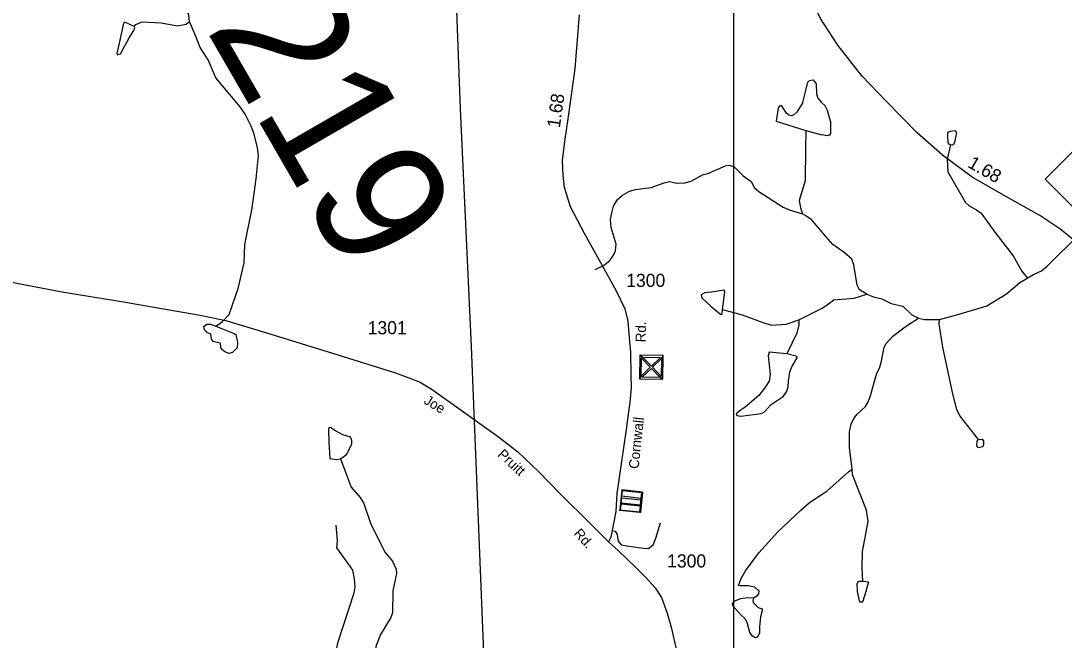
# Model space of a CAD drawing. Extents: x 2056842 to 2160602, y 826753 to 1016856.
# Drawn here: x 2102914 to 2112847, y 938016 to 943911 of the extents above; entities that cross this region are included whole.
import ezdxf

# ---------------------------------------------------------------- set-up
doc = ezdxf.new("R2010")
doc.units = 0
for name, color, linetype in [('Exist Civil Correctional or Penal Institution CELL', 7, 'Continuous'), ('Exist Civil NCDOT Garage or Maintenance Office CELL', 7, 'Continuous'), ('Exist Hydrographic Creek Single Shore', 7, 'Continuous'), ('Exist Hydrographic Misc Water Feature', 7, 'Continuous'), ('Exist Hydrographic Pond Under 1500 Sq Ft', 7, 'Continuous'), ('Exist Road Non-System Type 51', 7, 'Continuous'), ('Exist Road Primary NC Attributed', 7, 'Continuous'), ('Exist Road Primary NC Service Mileage Hundredths English Label', 7, 'Continuous'), ('Exist Road Primary NC Shield CELL', 7, 'Continuous'), ('Exist Road Secondary Mileage Hundredths English Label', 7, 'Continuous'), ('Exist Road Secondary Structure Pipe Number Label', 7, 'Continuous'), ('Exist Road Secondary Type 51 Attributed', 7, 'Continuous'), ('Exist Road Secondary Type 51 Label', 7, 'Continuous'), ('Exist Road Secondary Type 51 Number Label', 7, 'Continuous'), ('Exist Utilities Electrical Transmission Line', 7, 'Continuous'), ('Map Preparation Inset Cut Line', 7, 'Continuous')]:
    doc.layers.add(name, color=color, linetype=linetype)

msp = doc.modelspace()

# ---------------------------------------------------------------- linework, layer by layer
at = {"layer": 'Exist Civil Correctional or Penal Institution CELL'}
msp.add_lwpolyline([(2108616.3, 939250.8), (2108617, 939257.4), (2108806.3, 939237.2), (2108812.1, 939291.5), (2108629.4, 939311), (2108635.9, 939371.9), (2108818.6, 939352.4), (2108820, 939365.5), (2108637.3, 939385), (2108643.1, 939439.4), (2108825.8, 939419.9), (2108833.1, 939425.7), (2108637.2, 939446.6), (2108617, 939257.4), (2108623.6, 939256.7), (2108629.4, 939311), (2108630.8, 939324.1), (2108813.5, 939304.6), (2108825.8, 939419.9), (2108833.1, 939425.7), (2108812.2, 939229.9), (2108805.6, 939230.6)], close=True, dxfattribs=at)
at = {"layer": 'Exist Civil NCDOT Garage or Maintenance Office CELL'}
msp.add_lwpolyline([(2108808.5, 940727.4), (2108805.1, 940501.9), (2108821.1, 940528.3), (2108823.7, 940699), (2108907.1, 940613.1), (2108821.1, 940528.3), (2108805.1, 940501.9), (2109026.6, 940498.5), (2109000.7, 940516.6), (2108830, 940519.2), (2108917.4, 940602.5), (2109000.7, 940516.6), (2109026.6, 940498.5), (2109030, 940724.1), (2109013.9, 940696.2), (2109011.4, 940525.5), (2108928, 940612.8), (2109013.9, 940696.2), (2109030, 940724.1), (2108808.5, 940727.4), (2108832.9, 940709.4), (2109003.6, 940706.8), (2108917.7, 940623.4), (2108832.9, 940709.4)], close=True, dxfattribs=at)
at = {"layer": 'Exist Hydrographic Creek Single Shore'}
msp.add_line((2110320.4, 941064.5), (2110544.1, 941176.5), dxfattribs=at)
for points in [[(2104520.3, 943906.2), (2104514.1, 943964.2), (2104467.8, 944084.1), (2104392.9, 944355.8), (2104364.6, 944411.8)], [(2104769.2, 941003.3), (2104835.2, 941047.5), (2104897, 941115.7), (2104982.3, 941361.9), (2105039.5, 941606), (2105046.6, 941782), (2105115.7, 942126.3), (2105152.9, 942406.4), (2105176.2, 942630.4), (2105168, 942702.3), (2105135.4, 942832.2), (2105107.1, 942908.1), (2105048.9, 943024), (2105002.8, 943091.7), (2104771.9, 943367.1), (2104697.4, 943540.8), (2104621, 943656.6), (2104584.7, 943756.5), (2104520.3, 943906.2)], [(2108383, 941542.4), (2108462.9, 941582.4), (2108520.7, 941630.8), (2108556.5, 941678.9), (2108574.4, 941722.8), (2108582.3, 941785), (2108535.7, 941942.8), (2108527.4, 942018.8), (2108539.3, 942082.8), (2108557, 942146.8), (2108593, 942206.7), (2108642.8, 942251), (2108708.6, 942289.3), (2108766.7, 942305.5), (2108916.7, 942323.7), (2109040.3, 942368.1), (2109088.5, 942380.2), (2109156.4, 942366.6), (2109236.2, 942368.9), (2109296.3, 942385.1), (2109404.2, 942445.2), (2109455.9, 942457.5), (2109621.9, 942531.9), (2109657.7, 942536), (2109706, 942522.2), (2109790.2, 942436.5), (2109868.4, 942380.7), (2109898.3, 942320.7), (2109940.6, 942285.1), (2110173.1, 942137.8), (2110237.1, 942107.9), (2110357.1, 942072.3)], [(2110357.1, 942072.3), (2110389.3, 942057.6), (2110433.6, 942025.8), (2110540.9, 941898.2)], [(2110967.6, 941308.2), (2110899.3, 941350), (2110877.2, 941393.8), (2110846.1, 941587.7), (2110825.9, 941641.6), (2110751.8, 941705.1), (2110645.4, 941782.8), (2110555, 941883.1), (2110540.9, 941898.2)], [(2112496.6, 941462.8), (2112556.4, 941497), (2112630.2, 941531.6), (2112686.3, 941575.7), (2113002.9, 941889), (2113022.9, 941889.3), (2113147.1, 941801.7), (2113235.4, 941724.1), (2113265.5, 941708.3), (2113357.5, 941698.6), (2113401.5, 941682.9), (2113441.6, 941652.8), (2113510.1, 941555.3), (2113548.6, 941467.5), (2113643.1, 941356), (2113687.1, 941326.2), (2113791.2, 941282.7), (2113847.3, 941266.7), (2113901.6, 941241), (2114028, 941103.5), (2114072.4, 941045.8)], [(2111660.6, 941069.4), (2111812.3, 941107.9), (2112029.9, 941172.9), (2112109.8, 941199.2), (2112297.2, 941312.1), (2112426.8, 941420.6), (2112496.6, 941462.8)], [(2110544.1, 941176.5), (2110594.1, 941210.7), (2110654, 941255), (2110848, 941269.8), (2110967.7, 941308.3)], [(2110967.6, 941308.2), (2111031.5, 941284.6), (2111111.8, 941264.9), (2111201.7, 941221.3), (2111309.8, 941195.8), (2111396.4, 941113.9), (2111460.3, 941080.4)], [(2109594.1, 941164.3), (2109782.5, 941112.8), (2109986.8, 941037.4), (2110062.6, 941013.6), (2110200.6, 941024.1), (2110320.4, 941064.5)], [(2111460.3, 941080.4), (2111516.5, 941068.4), (2111660.6, 941069.4)], [(2105958.8, 939742.8), (2106059.6, 939473.3), (2106144.1, 939373.4), (2106180, 939317.6), (2106246.8, 939119.9), (2106381.6, 938850.4), (2106451.8, 938768.5), (2106486, 938692.7), (2106490.3, 938648.6), (2106454.8, 938486.6), (2106453.3, 938274.7), (2106437.4, 938232.3), (2106338.1, 938068.1), (2106298.3, 937966.2), (2106231.4, 937637.8), (2106187.6, 937489.7), (2106163.9, 937437.7), (2106060.2, 937325.4), (2105996.7, 937221.4), (2105951, 937105.2), (2105915.3, 937046.9), (2105837.7, 936942.8), (2105654.2, 936752), (2105606.2, 936684.1)]]:
    msp.add_lwpolyline(points, dxfattribs=at)
at = {"layer": 'Exist Hydrographic Misc Water Feature'}
msp.add_line((2110386.8, 942866.5), (2110539.2, 942824.3), dxfattribs=at)
for points in [[(2103992.5, 943856.6), (2103910.4, 943896.4), (2103898.4, 943896.4), (2103890.4, 943888.3), (2103851, 943698.2)], [(2103853.2, 943592.2), (2103863.3, 943596.2), (2103944.7, 943750.5), (2103988.8, 943818.5), (2104000.5, 943844.7), (2103992.5, 943856.6)], [(2103992.5, 943856.6), (2104008.5, 943876.7), (2104068.3, 943900.9), (2104250.4, 943891.4), (2104404.4, 943863.9), (2104488.5, 943880.2), (2104520.3, 943906.2)], [(2103851, 943698.2), (2103827.2, 943600.2), (2103831.5, 943588.2), (2103853.2, 943592.2)], [(2110358.1, 943132.3), (2110385.6, 943234.5), (2110407.3, 943326.5), (2110421.5, 943342.5), (2110457.4, 943350.7), (2110485.4, 943310.7), (2110490, 943217.4), (2110501.6, 943174.4), (2110537.7, 943134.3)], [(2110622.4, 942956.7), (2110594.1, 943056.6), (2110572, 943100.5), (2110537.7, 943134.3)], [(2110358.1, 943132.3), (2110302.3, 943040.3), (2110274.4, 943016.1), (2110250.5, 943008.1), (2110226.5, 943012), (2110202.5, 943032), (2110162.1, 943095.8), (2110150.2, 943103.7), (2110134.2, 943095.6), (2110124.1, 943079.6), (2110106.7, 942955.6), (2110386.8, 942866.5)], [(2110622.4, 942956.7), (2110622.8, 942838.7), (2110613.2, 942822.6), (2110593.1, 942816.6), (2110539.2, 942824.3)], [(2110386.8, 942866.5), (2110385.4, 942688.5), (2110380.5, 942388.5), (2110324.9, 942200.4), (2110337.2, 942132.4), (2110357.5, 942072.4)], [(2111764.1, 942731.4), (2111752.7, 942736.4), (2111743.8, 942750.4), (2111740, 942812.5), (2111741.3, 942851.8), (2111762.8, 942860.6), (2111810.9, 942865.7), (2111821, 942845.4), (2111802, 942756.7), (2111794.4, 942733.9), (2111780.5, 942727.6), (2111764.1, 942731.4)], [(2111764.1, 942731.4), (2111732, 942593.6), (2111738.3, 942473.6), (2111907.7, 942180.4), (2111941.9, 942148.5), (2112012.3, 942110.8), (2112058.2, 942081), (2112187, 941899.6), (2112361.9, 941672.5), (2112442.7, 941526.8), (2112497, 941463)], [(2109594.1, 941164.3), (2109615.6, 941332.3), (2109609.7, 941346.2), (2109489.7, 941327.8)], [(2109489.7, 941327.8), (2109425.7, 941321.6), (2109391.9, 941301.5), (2109396, 941273.5), (2109484.2, 941193.8)], [(2109484.2, 941193.8), (2109578.5, 941116.2), (2109590.4, 941124.2), (2109594.1, 941164.3)], [(2110320.4, 941064.5), (2110320.6, 941016.4), (2110302.9, 940936.4), (2110207.4, 940740.1)], [(2110828.9, 939641.8), (2110802.2, 939849.7), (2110803.5, 939997.7), (2110819.3, 940073.8), (2110847, 940127.9), (2110874.6, 940164), (2110954.4, 940240.3), (2110978.2, 940276.5), (2110999.9, 940332.6), (2111060.8, 940548.8), (2111090.8, 940614.9), (2111108.4, 940671), (2111132, 940803.1), (2111151.7, 940839.1), (2111215.4, 940909.5), (2111346.9, 941008), (2111460.7, 941080.5)], [(2112031.7, 939927.1), (2111856.6, 940146.4), (2111826.5, 940208.2), (2111779.7, 940390), (2111691.8, 940805.5), (2111656.9, 941025.3), (2111660.6, 941069.3)], [(2104729.6, 940885.2), (2104721.4, 940927.1), (2104689.4, 940943), (2104661.4, 940971), (2104657.2, 941002.9), (2104685.1, 941023), (2104719.2, 941025), (2104769.2, 941003.3)], [(2104769.2, 941003.3), (2104945.3, 940933.8), (2104961.3, 940925.9), (2104977.7, 940849.9), (2104973.8, 940797.9), (2104940, 940763.8)], [(2104940, 940763.8), (2104927.9, 940753.7), (2104895.9, 940745.7), (2104855.9, 940759.6), (2104821.9, 940787.5), (2104815.8, 940835.3), (2104811.7, 940843.3), (2104745.6, 940859.2), (2104729.6, 940885.2)], [(2110207.4, 940740.1), (2110037.4, 940757.5), (2110029.4, 940721.5), (2110048.3, 940543.7), (2110038.2, 940479.7), (2110004.4, 940425.6), (2109938.8, 940345.3), (2109811.2, 940232.9), (2109761.2, 940200.8)], [(2110104.9, 940291.9), (2110172.7, 940336), (2110204.7, 940380.1), (2110220.5, 940428.2), (2110222.2, 940480.2), (2110235.9, 940568.3), (2110253.9, 940616.2), (2110305.6, 940702.5), (2110305.4, 940714.5), (2110207.4, 940740.1)], [(2109761.2, 940200.8), (2109725.1, 940168.7), (2109731.5, 940152.7), (2109767.4, 940148.8), (2109961.1, 940173.4), (2109993.1, 940189.5), (2110056.9, 940259.7), (2110104.9, 940291.9)], [(2105980.2, 939971.1), (2105908.3, 940008.9), (2105864.2, 940036.7), (2105848.2, 940040.7), (2105842.2, 940020.7), (2105846.3, 939902.7)], [(2105958.9, 939743), (2106014.9, 939783.2), (2106064.5, 939881.3), (2106064.5, 939917.4), (2106052.4, 939947.4), (2105980.2, 939971.1)], [(2105846.3, 939902.7), (2105857, 939744.8), (2105921, 939734.9), (2105958.9, 939743)], [(2112031.7, 939927.1), (2112067.6, 939927.3), (2112079.7, 939913.3), (2112079.9, 939879.4)], [(2110527.3, 939395.1), (2110588.1, 939433.1), (2110793.2, 939617.7), (2110828.9, 939641.8)], [(2110931.6, 938576.4), (2110923.2, 938704.3), (2110926.5, 938860.4), (2110981.3, 939144.6), (2110964.7, 939252.6), (2110833.2, 939587.9), (2110828.9, 939641.8)], [(2109888.7, 938419.3), (2109928.7, 938441.5), (2109940.4, 938457.5), (2109942.5, 938481.6), (2109902.5, 938521.3), (2109838.5, 938533.1), (2109762.4, 938533), (2109746.4, 938535), (2109770.2, 938597), (2109813.9, 938675.1), (2109939.4, 938845.5), (2110122.7, 939048), (2110339.9, 939252.7), (2110420.9, 939324.1), (2110527.3, 939395.1)], [(2110880, 938480.2), (2110877.7, 938556.2), (2110887.8, 938576.2), (2110931.6, 938576.4)], [(2110931.6, 938576.4), (2110983.7, 938570.6), (2110957.9, 938478.5)], [(2110957.9, 938478.5), (2110930.4, 938386.4), (2110924.5, 938376.4), (2110900.5, 938378.3), (2110880, 938480.2)], [(2109769.2, 938257), (2109692.9, 938342.7), (2109689, 938362.7), (2109710.8, 938390.8), (2109768.8, 938413), (2109828.7, 938421.2), (2109888.7, 938419.3)], [(2109888.7, 938419.3), (2109882.6, 938393.4), (2109888.9, 938371.3), (2109933, 938325.5), (2109973, 938313.6), (2109973, 938295.6), (2109955.2, 938237.6), (2109947.4, 938141.6)], [(2109947.4, 938141.6), (2109945.7, 938085.5), (2109927.9, 938045.5), (2109909.9, 938037.5), (2109875.6, 938057.4), (2109853.7, 938089.3), (2109829.5, 938185.2), (2109811.2, 938219.1), (2109769.2, 938257)]]:
    msp.add_lwpolyline(points, dxfattribs=at)
at = {"layer": 'Exist Hydrographic Pond Under 1500 Sq Ft'}
for points in [[(2112025.7, 939853), (2112015.8, 939865), (2112019.4, 939908.9), (2112031.5, 939927)], [(2112079.8, 939879.1), (2112073.7, 939855.3), (2112029.9, 939847), (2112025.7, 939853)]]:
    msp.add_lwpolyline(points, dxfattribs=at)
at = {"layer": 'Exist Road Non-System Type 51'}
for points in [[(2106213.1, 937171.7), (2106203.3, 937287.6), (2106205.1, 937406.2), (2106189.8, 937518.5), (2106198.8, 937716.2), (2106213.1, 937824), (2106197, 937870.7), (2106162.9, 937901.3), (2106026.4, 937897.7), (2105936.6, 937913.9), (2105918.6, 937926.5), (2105934.8, 937998.3), (2106088.3, 938464.7), (2106097.3, 938522.2), (2106091.9, 938599.4), (2106075.8, 938680.3), (2106029.1, 938745), (2105924, 938893.2), (2105927.6, 938965.1), (2105915, 939110.7)], [(2108543.9, 939058.1), (2108572.7, 939053.2), (2108592.5, 939022.6), (2108601.5, 938957.9), (2108630.2, 938923.8), (2108702, 938909.4), (2108845.7, 938891.4), (2108890.6, 938889.6), (2108933.7, 938922), (2108958.8, 938986.7), (2109005.5, 939132.2)]]:
    msp.add_lwpolyline(points, dxfattribs=at)
at = {"layer": 'Exist Road Primary NC Attributed'}
msp.add_lwpolyline([(2112954.2, 941809.9), (2112807.1, 941931.5), (2112615.2, 942059.5), (2112269, 942252.6), (2111971.6, 942422.2), (2111690.4, 942630.8), (2111448.9, 942843.6), (2111152.2, 943145.2), (2110921.9, 943388.5), (2110693.5, 943678.8), (2110527.1, 943934.8), (2110402.7, 944191.5), (2110337.2, 944367.5), (2110284.4, 944503.5), (2110198, 944878.4), (2110145.3, 945105.6), (2110076.8, 945330.6), (2110028.8, 945450.6), (2109932.1, 945629.1)], dxfattribs=at)
at = {"layer": 'Exist Road Primary NC Shield CELL'}
msp.add_lwpolyline([(2112665.4, 942404.7), (2112998.4, 942737.7), (2113331.4, 942404.7), (2112998.4, 942071.7)], close=True, dxfattribs=at)
at = {"layer": 'Exist Road Secondary Type 51 Attributed'}
for points in [[(2108230, 943967.1), (2108202.8, 943654.5), (2108188.4, 943454.5), (2108121.2, 942976.9), (2108089.2, 942760.9), (2108068.5, 942581.3), (2108073.3, 942438.9), (2108086.1, 942328.5), (2108145.3, 942145.2), (2108276.4, 941889.1), (2108497, 941494.8), (2108583.4, 941339.6), (2108663, 941170.6), (2108693.4, 941052.2), (2108704.6, 940893.8), (2108717.4, 940756.2), (2108720.5, 940541.4), (2108723.7, 940421.4), (2108712.5, 940277.4), (2108694.9, 940165.4), (2108675.7, 940019.8), (2108589.5, 939412), (2108578.3, 939240.8), (2108554.3, 939111.2), (2108531.9, 938996.5), (2108507.9, 938950.1)], [(2102726.4, 941441.7), (2103323.2, 941328.5), (2103873.3, 941238.9), (2104622.1, 941108), (2104865.7, 941057.1), (2105243, 940943.5), (2105881.1, 940746.7), (2106479.7, 940560.2), (2106709.9, 940473.8), (2106831.5, 940400.2), (2107105.6, 940205.6), (2107462.2, 939949.6), (2107646.9, 939807.9), (2107845.2, 939617.5), (2108046.7, 939411.1), (2108341.7, 939119.6), (2108507.9, 938950.1)], [(2108507.9, 938950.1), (2108601.6, 938869.1), (2108766.3, 938710.7), (2108865.4, 938611.5), (2108953.1, 938512.9), (2109013.8, 938420.1), (2109068.2, 938271.3), (2109106.6, 938138.5), (2109200.6, 937722.2), (2109288.6, 937359), (2109389.1, 936929.8), (2109462.6, 936593.8), (2109515.2, 936372.2), (2109527.8, 936282.6)]]:
    msp.add_lwpolyline(points, dxfattribs=at)
at = {"layer": 'Exist Utilities Electrical Transmission Line'}
msp.add_lwpolyline([(2107394.4, 936083.8), (2107203.8, 940811), (2107100.8, 943074.4), (2107013.5, 945372), (2106938.7, 946945.8), (2106912.3, 947677.6), (2106854.4, 948941.2)], dxfattribs=at)
at = {"layer": 'Map Preparation Inset Cut Line'}
msp.add_lwpolyline([(2109703.5, 945295.9), (2139407.7, 945295.9), (2139407.7, 921167.4), (2109703.5, 921167.4), (2109703.5, 945295.9)], dxfattribs=at)

# ---------------------------------------------------------------- texts
at = {"layer": 'Exist Road Primary NC Service Mileage Hundredths English Label'}
msp.add_text('1.68', height=125, rotation=330.30428, dxfattribs=at).set_placement((2111920.5, 942523.3))
at = {"layer": 'Exist Road Secondary Mileage Hundredths English Label'}
msp.add_text('1.68', height=125, rotation=81.99361, dxfattribs=at).set_placement((2108045.5, 942887.2))
at = {"layer": 'Exist Road Secondary Structure Pipe Number Label'}
msp.add_text('P219', height=1230.31, rotation=300, dxfattribs=at).set_placement((2104119, 944788.1))
at = {"layer": 'Exist Road Secondary Type 51 Label'}
for s, rotation, p in [('Rd.', 88.42172, (2108861, 940850)), ('Joe', 328.44522, (2106742.8, 940274.4)), ('Cornwall', 83.90597, (2108794.7, 939642.3)), ('Pruitt', 317.22409, (2107446.8, 939773.7)), ('Rd.', 312.1059, (2108172.6, 939026.1))]:
    msp.add_text(s, height=95, rotation=rotation, dxfattribs=at).set_placement(p)
at = {"layer": 'Exist Road Secondary Type 51 Number Label'}
for s, p in [('1300', (2108677.7, 941378)), ('1301', (2106216.1, 940927.1)), ('1300', (2109067.2, 938707.3))]:
    msp.add_text(s, height=125, dxfattribs=at).set_placement(p)

doc.saveas('drawing.dxf')
